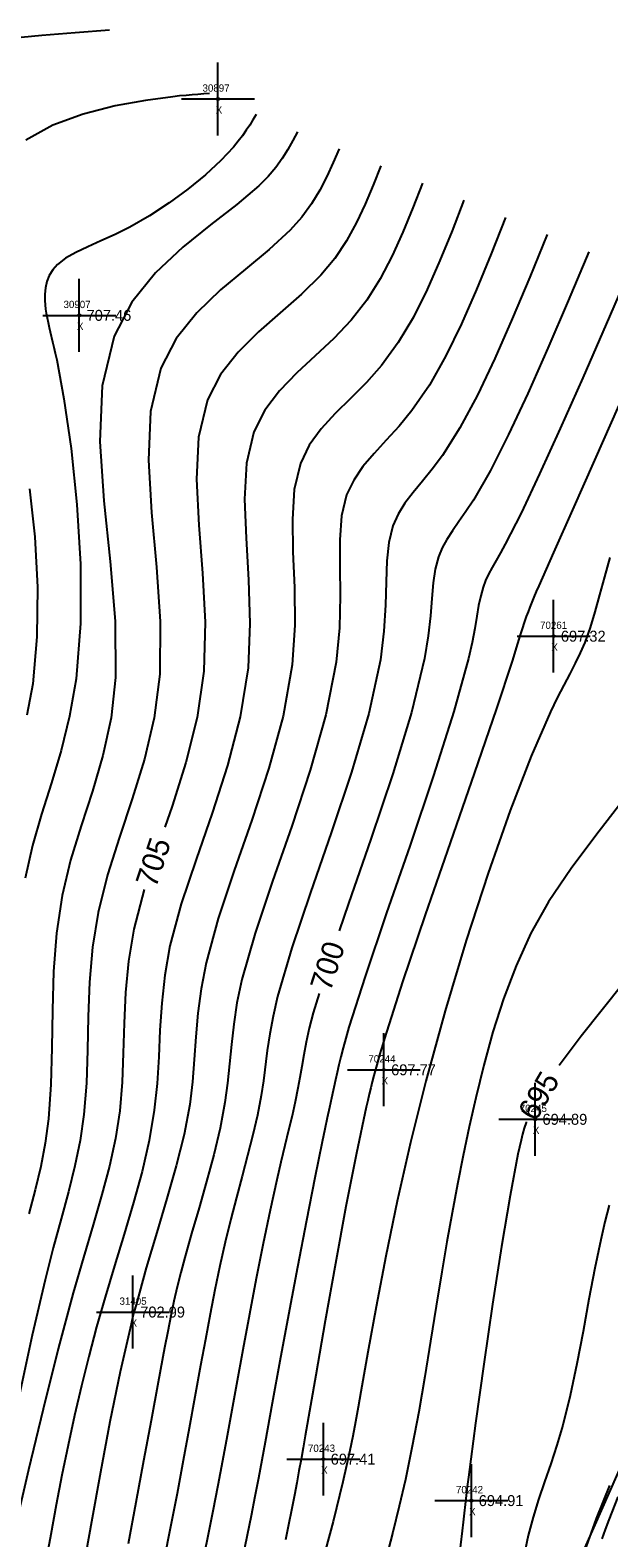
# Model space of a CAD drawing. Extents: x 1376587 to 1378239, y 1000335 to 1003031.
# Drawn here: x 1377499.1 to 1377578.4, y 1001949.7 to 1002156.4 of the extents above; entities that cross this region are included whole.
import ezdxf

# ---------------------------------------------------------------- set-up
doc = ezdxf.new("R2010")
doc.units = 0
for name, color, linetype in [('RD_DTM_Major1', 7, 'Continuous'), ('RD_DTM_Major1_Lbl', 7, 'Continuous'), ('RD_DTM_Minor1', 7, 'Continuous'), ('RD_EX_H2O', 7, 'Continuous'), ('RD_EX_Misc', 7, 'Continuous'), ('RD_EX_Misc_txCode', 7, 'Continuous'), ('RD_EX_TX_Misc_ELEV', 7, 'Continuous'), ('RD_SMD_Locator', 7, 'Continuous')]:
    doc.layers.add(name, color=color, linetype=linetype)

msp = doc.modelspace()

# ---------------------------------------------------------------- linework, layer by layer
at = {"layer": 'RD_DTM_Major1'}
for points in [[(1377509.94, 1002156.45), (1377505.22, 1002156.07), (1377500.66, 1002155.69), (1377496.42, 1002155.29)], [(1377547.14, 1002137.82), (1377546.11, 1002135.2), (1377545.02, 1002132.6), (1377543.81, 1002130.05), (1377542.43, 1002127.56), (1377540.83, 1002125.15), (1377538.94, 1002122.85), (1377536.29, 1002120.24), (1377533.36, 1002117.7), (1377530.39, 1002115.09), (1377527.59, 1002112.31), (1377525.17, 1002109.24), (1377523.37, 1002105.74), (1377522.16, 1002100.64), (1377521.89, 1002094.86), (1377522.19, 1002088.58), (1377522.71, 1002081.99), (1377523.06, 1002075.26), (1377522.89, 1002068.57), (1377521.96, 1002062.2), (1377520.43, 1002056.03), (1377518.54, 1002050.04), (1377517.55, 1002047.15)], [(1377575.66, 1002126.07), (1377572.83, 1002119.35), (1377570.04, 1002112.82), (1377567.31, 1002106.64), (1377564.68, 1002100.99), (1377562.18, 1002096.05), (1377559.85, 1002091.99), (1377558.83, 1002090.44), (1377557.87, 1002089.07), (1377556.99, 1002087.81), (1377556.22, 1002086.63), (1377555.56, 1002085.45), (1377555.05, 1002084.23), (1377554.62, 1002082.55), (1377554.35, 1002080.67), (1377554.16, 1002078.54), (1377553.95, 1002076.13), (1377553.64, 1002073.4), (1377553.14, 1002070.29), (1377551.35, 1002062.91), (1377548.78, 1002054.46), (1377545.78, 1002045.52), (1377542.72, 1002036.7), (1377541.45, 1002032.93)], [(1377627.98, 1002096.29), (1377624.43, 1002092.46), (1377620.98, 1002088.64), (1377617.74, 1002084.86), (1377614.8, 1002081.12), (1377612.27, 1002077.45), (1377610.25, 1002073.86), (1377609.17, 1002071.4), (1377608.26, 1002068.93), (1377607.39, 1002066.38), (1377606.42, 1002063.69), (1377605.23, 1002060.8), (1377603.69, 1002057.65), (1377599.18, 1002050.3), (1377593.33, 1002042.16), (1377586.83, 1002033.78), (1377580.37, 1002025.71), (1377574.64, 1002018.52), (1377571.63, 1002014.49)], [(1377514.72, 1002038.61), (1377513.3, 1002033.16), (1377512.57, 1002028.77), (1377512.16, 1002024.48), (1377511.96, 1002020.3), (1377511.84, 1002016.2), (1377511.67, 1002012.2), (1377511.34, 1002008.29), (1377510.76, 1002004.5), (1377509.93, 1002000.7), (1377508.9, 1001996.78), (1377507.71, 1001992.64), (1377506.39, 1001988.18), (1377504.98, 1001983.3), (1377502.91, 1001975.62), (1377500.83, 1001967.38), (1377498.83, 1001959.05), (1377497.02, 1001951.13), (1377495.47, 1001944.09), (1377494.82, 1001940.93)], [(1377538.69, 1002024.37), (1377537.89, 1002021.73), (1377537.35, 1002019.6), (1377536.92, 1002017.69), (1377536.58, 1002015.95), (1377536.3, 1002014.35), (1377536.05, 1002012.84), (1377535.79, 1002011.38), (1377535.41, 1002009.5), (1377534.98, 1002007.59), (1377534.51, 1002005.6), (1377534, 1002003.5), (1377533.45, 1002001.25), (1377532.88, 1001998.81), (1377531.97, 1001994.65), (1377531.03, 1001990.1), (1377530.07, 1001985.29), (1377529.13, 1001980.37), (1377528.22, 1001975.48), (1377527.35, 1001970.76), (1377526.07, 1001963.71), (1377525.44, 1001960.3), (1377524.8, 1001956.88), (1377524.13, 1001953.38), (1377523.39, 1001949.73), (1377522.32, 1001944.6)], [(1377567.11, 1002006.76), (1377567.08, 1002006.66), (1377566.83, 1002005.89), (1377566.6, 1002005.08), (1377566.38, 1002004.23), (1377566.17, 1002003.3), (1377565.96, 1002002.31), (1377564.89, 1001996.67), (1377563.71, 1001989.65), (1377562.48, 1001981.76), (1377561.27, 1001973.52), (1377560.15, 1001965.44), (1377559.18, 1001958.04), (1377559.01, 1001956.77), (1377558.86, 1001955.52), (1377558.71, 1001954.3), (1377558.57, 1001953.09), (1377558.43, 1001951.88), (1377558.29, 1001950.67), (1377557.64, 1001944.94)]]:
    msp.add_lwpolyline(points, dxfattribs=at)
at = {"layer": 'RD_DTM_Minor1'}
for points in [[(1377523.64, 1002147.76), (1377522.87, 1002147.7), (1377522.08, 1002147.64), (1377521.28, 1002147.58), (1377520.44, 1002147.5), (1377519.56, 1002147.42), (1377518.62, 1002147.32), (1377514.89, 1002146.82), (1377510.7, 1002146.05), (1377506.35, 1002144.94), (1377502.17, 1002143.4), (1377498.48, 1002141.36)], [(1377530.04, 1002144.87), (1377529.61, 1002144.16), (1377529.17, 1002143.44), (1377528.69, 1002142.71), (1377528.18, 1002141.97), (1377527.61, 1002141.21), (1377526.96, 1002140.42), (1377525.21, 1002138.56), (1377523.1, 1002136.61), (1377520.71, 1002134.65), (1377518.13, 1002132.75), (1377515.45, 1002131), (1377512.75, 1002129.45), (1377510.72, 1002128.44), (1377508.77, 1002127.56), (1377506.96, 1002126.75), (1377505.33, 1002125.97), (1377503.93, 1002125.17), (1377502.82, 1002124.31), (1377502.16, 1002123.58), (1377501.69, 1002122.79), (1377501.36, 1002121.97), (1377501.17, 1002121.11), (1377501.09, 1002120.24), (1377501.09, 1002119.36), (1377501.12, 1002118.79), (1377501.18, 1002118.21), (1377501.27, 1002117.62), (1377501.38, 1002117), (1377501.52, 1002116.35), (1377501.67, 1002115.66), (1377501.82, 1002115.06), (1377502.15, 1002113.72), (1377502.32, 1002112.96), (1377502.51, 1002112.15), (1377502.71, 1002111.25), (1377503.7, 1002105.88), (1377504.67, 1002099.1), (1377505.47, 1002091.39), (1377505.95, 1002083.23), (1377505.97, 1002075.1), (1377505.38, 1002067.49), (1377504.48, 1002062.38), (1377503.3, 1002057.69), (1377501.97, 1002053.26), (1377500.61, 1002048.96), (1377499.37, 1002044.64), (1377498.38, 1002040.16)], [(1377535.74, 1002142.52), (1377535.09, 1002141.3), (1377534.4, 1002140.09), (1377533.63, 1002138.86), (1377532.74, 1002137.62), (1377531.69, 1002136.36), (1377530.43, 1002135.08), (1377527.39, 1002132.52), (1377523.8, 1002129.75), (1377519.98, 1002126.67), (1377516.27, 1002123.17), (1377513.03, 1002119.15), (1377510.58, 1002114.51), (1377508.95, 1002107.69), (1377508.64, 1002100.05), (1377509.16, 1002091.9), (1377510.02, 1002083.58), (1377510.72, 1002075.4), (1377510.79, 1002067.7), (1377510.16, 1002062.16), (1377509.03, 1002056.99), (1377507.6, 1002052.09), (1377506.06, 1002047.34), (1377504.61, 1002042.62), (1377503.44, 1002037.81), (1377502.67, 1002032.65), (1377502.28, 1002027.37), (1377502.12, 1002022.08), (1377502.04, 1002016.89), (1377501.91, 1002011.89), (1377501.59, 1002007.19), (1377501.14, 1002003.85), (1377500.52, 1002000.64), (1377499.76, 1001997.45), (1377498.9, 1001994.17)], [(1377541.44, 1002140.17), (1377540.63, 1002138.28), (1377539.76, 1002136.39), (1377538.79, 1002134.51), (1377537.67, 1002132.65), (1377536.33, 1002130.81), (1377534.73, 1002129), (1377531.86, 1002126.37), (1377528.59, 1002123.68), (1377525.18, 1002120.83), (1377521.93, 1002117.7), (1377519.1, 1002114.17), (1377516.98, 1002110.12), (1377515.56, 1002104.18), (1377515.28, 1002097.49), (1377515.69, 1002090.29), (1377516.37, 1002082.83), (1377516.9, 1002075.36), (1377516.84, 1002068.14), (1377516.06, 1002062.16), (1377514.73, 1002056.49), (1377513.07, 1002051.06), (1377511.31, 1002045.79), (1377509.67, 1002040.62), (1377508.37, 1002035.48), (1377507.61, 1002030.7), (1377507.21, 1002025.92), (1377507.02, 1002021.19), (1377506.92, 1002016.57), (1377506.77, 1002012.08), (1377506.44, 1002007.78), (1377505.91, 1002004.22), (1377505.19, 1002000.72), (1377504.31, 1001997.16), (1377503.31, 1001993.45), (1377502.22, 1001989.47), (1377501.1, 1001985.1), (1377499.34, 1001977.49), (1377497.57, 1001969.18)], [(1377552.85, 1002135.47), (1377551.54, 1002132.09), (1377550.18, 1002128.75), (1377548.71, 1002125.49), (1377547.08, 1002122.37), (1377545.23, 1002119.41), (1377543.11, 1002116.66), (1377540.72, 1002114.16), (1377538.17, 1002111.79), (1377535.63, 1002109.45), (1377533.27, 1002107.01), (1377531.26, 1002104.36), (1377529.75, 1002101.39), (1377528.73, 1002097.06), (1377528.47, 1002092.16), (1377528.67, 1002086.78), (1377529.02, 1002081.06), (1377529.21, 1002075.09), (1377528.94, 1002069.01), (1377527.86, 1002062.29), (1377526.12, 1002055.64), (1377524.01, 1002049.1), (1377521.81, 1002042.75), (1377519.79, 1002036.66), (1377518.24, 1002030.89), (1377517.53, 1002026.89), (1377517.11, 1002023.05), (1377516.86, 1002019.32), (1377516.69, 1002015.67), (1377516.46, 1002012.03), (1377516.09, 1002008.37), (1377515.38, 1002004.21), (1377514.41, 1001999.97), (1377513.25, 1001995.68), (1377511.97, 1001991.37), (1377510.64, 1001987.04), (1377509.34, 1001982.73), (1377508.18, 1001978.66), (1377507.1, 1001974.6), (1377506.09, 1001970.55), (1377505.15, 1001966.49), (1377504.26, 1001962.42), (1377503.42, 1001958.31), (1377502.63, 1001954.23), (1377501.88, 1001950.19), (1377501.16, 1001946.26)], [(1377558.55, 1002133.12), (1377556.93, 1002128.94), (1377555.26, 1002124.84), (1377553.51, 1002120.87), (1377551.62, 1002117.11), (1377549.55, 1002113.62), (1377547.27, 1002110.47), (1377545.17, 1002108.13), (1377543.02, 1002105.97), (1377540.91, 1002103.89), (1377538.98, 1002101.78), (1377537.34, 1002099.53), (1377536.12, 1002097.05), (1377535.27, 1002093.47), (1377535.02, 1002089.4), (1377535.11, 1002084.9), (1377535.31, 1002080.03), (1377535.35, 1002074.85), (1377534.99, 1002069.41), (1377533.74, 1002062.4), (1377531.8, 1002055.26), (1377529.47, 1002048.14), (1377527.05, 1002041.21), (1377524.85, 1002034.63), (1377523.18, 1002028.57), (1377522.5, 1002024.99), (1377522.07, 1002021.64), (1377521.79, 1002018.43), (1377521.57, 1002015.32), (1377521.33, 1002012.25), (1377520.95, 1002009.14), (1377520.17, 1002005.02), (1377519.1, 1002000.73), (1377517.83, 1001996.27), (1377516.43, 1001991.61), (1377514.99, 1001986.76), (1377513.58, 1001981.69), (1377513.35, 1001980.8), (1377513.12, 1001979.91), (1377512.9, 1001979), (1377511.4, 1001972.47), (1377510.01, 1001965.62), (1377508.71, 1001958.71), (1377507.49, 1001951.94), (1377506.34, 1001945.57)], [(1377564.25, 1002130.77), (1377562.27, 1002125.77), (1377560.27, 1002120.88), (1377558.21, 1002116.18), (1377556.06, 1002111.78), (1377553.81, 1002107.78), (1377551.42, 1002104.28), (1377549.67, 1002102.15), (1377547.91, 1002100.23), (1377546.23, 1002098.42), (1377544.71, 1002096.63), (1377543.44, 1002094.76), (1377542.47, 1002092.74), (1377541.78, 1002089.84), (1377541.53, 1002086.56), (1377541.52, 1002082.9), (1377541.56, 1002078.88), (1377541.47, 1002074.51), (1377541.04, 1002069.8), (1377539.63, 1002062.59), (1377537.48, 1002054.99), (1377534.93, 1002047.29), (1377532.29, 1002039.75), (1377529.9, 1002032.65), (1377528.09, 1002026.26), (1377527.43, 1002023.08), (1377526.98, 1002020.14), (1377526.66, 1002017.38), (1377526.4, 1002014.71), (1377526.13, 1002012.08), (1377525.77, 1002009.42), (1377525.11, 1002005.89), (1377524.24, 1002002.26), (1377523.26, 1001998.6), (1377522.22, 1001994.98), (1377521.2, 1001991.47), (1377520.26, 1001988.15), (1377519.73, 1001986.12), (1377519.24, 1001984.15), (1377518.79, 1001982.18), (1377518.36, 1001980.16), (1377517.93, 1001978.03), (1377517.49, 1001975.76), (1377516.61, 1001971.05), (1377515.65, 1001965.82), (1377514.63, 1001960.26), (1377513.57, 1001954.55), (1377512.49, 1001948.88)], [(1377569.95, 1002128.42), (1377567.57, 1002122.57), (1377565.19, 1002116.87), (1377562.8, 1002111.43), (1377560.41, 1002106.4), (1377558.01, 1002101.92), (1377555.61, 1002098.11), (1377554.21, 1002096.25), (1377552.86, 1002094.59), (1377551.59, 1002093.05), (1377550.46, 1002091.57), (1377549.52, 1002090.06), (1377548.79, 1002088.46), (1377548.24, 1002086.2), (1377547.98, 1002083.66), (1377547.88, 1002080.79), (1377547.79, 1002077.59), (1377547.57, 1002074.04), (1377547.09, 1002070.1), (1377545.5, 1002062.75), (1377543.14, 1002054.71), (1377540.36, 1002046.39), (1377537.51, 1002038.22), (1377534.94, 1002030.6), (1377533, 1002023.95), (1377532.38, 1002021.26), (1377531.93, 1002018.81), (1377531.59, 1002016.56), (1377531.05, 1002012.39), (1377530.74, 1002010.36), (1377530.23, 1002007.69), (1377529.6, 1002004.96), (1377528.89, 1002002.16), (1377528.12, 1001999.31), (1377527.34, 1001996.39), (1377526.57, 1001993.41), (1377525.81, 1001990.26), (1377525.09, 1001987.04), (1377524.41, 1001983.74), (1377523.75, 1001980.37), (1377523.09, 1001976.91), (1377522.44, 1001973.36), (1377520.88, 1001964.76), (1377520.06, 1001960.31), (1377519.21, 1001955.79), (1377518.33, 1001951.21), (1377517.4, 1001946.61)], [(1377581.36, 1002123.72), (1377578.06, 1002116.13), (1377574.84, 1002108.77), (1377571.77, 1002101.85), (1377568.92, 1002095.6), (1377566.38, 1002090.24), (1377564.21, 1002085.99), (1377563.56, 1002084.8), (1377562.96, 1002083.74), (1377562.42, 1002082.77), (1377561.94, 1002081.86), (1377561.53, 1002080.97), (1377561.19, 1002080.07), (1377560.85, 1002078.88), (1377560.57, 1002077.57), (1377560.32, 1002076.1), (1377560.03, 1002074.42), (1377559.66, 1002072.5), (1377559.18, 1002070.28), (1377557.17, 1002063.02), (1377554.38, 1002054.23), (1377551.16, 1002044.72), (1377547.91, 1002035.27), (1377544.99, 1002026.68), (1377542.78, 1002019.75), (1377542.35, 1002018.24), (1377541.99, 1002016.89), (1377541.68, 1002015.67), (1377541.41, 1002014.56), (1377541.18, 1002013.51), (1377540.95, 1002012.52), (1377540.4, 1002010.01), (1377540.11, 1002008.71), (1377539.8, 1002007.31), (1377539.47, 1002005.77), (1377539.11, 1002004.04), (1377538.12, 1001999.1), (1377536.97, 1001993.24), (1377535.74, 1001986.84), (1377534.5, 1001980.28), (1377533.32, 1001973.94), (1377532.26, 1001968.19), (1377531.29, 1001962.84), (1377530.83, 1001960.37), (1377530.37, 1001957.92), (1377529.89, 1001955.4), (1377529.36, 1001952.72), (1377528.22, 1001947.22)], [(1377579.8, 1002105.02), (1377576.44, 1002097.47), (1377573.42, 1002090.66), (1377570.85, 1002084.84), (1377568.83, 1002080.26), (1377568.48, 1002079.46), (1377568.16, 1002078.72), (1377567.87, 1002078.02), (1377567.59, 1002077.35), (1377567.34, 1002076.7), (1377567.1, 1002076.05), (1377566.81, 1002075.22), (1377566.53, 1002074.35), (1377566.24, 1002073.42), (1377565.6, 1002071.3), (1377565.21, 1002070.06), (1377562.98, 1002063.29), (1377560.01, 1002054.67), (1377556.65, 1002045.02), (1377553.24, 1002035.16), (1377550.13, 1002025.94), (1377547.64, 1002018.17), (1377547.42, 1002017.41), (1377547.2, 1002016.68), (1377546.99, 1002015.97), (1377546.8, 1002015.28), (1377546.61, 1002014.6), (1377546.43, 1002013.94), (1377546.2, 1002013.1), (1377545.99, 1002012.26), (1377545.78, 1002011.42), (1377545.57, 1002010.56), (1377545.36, 1002009.69), (1377545.16, 1002008.78), (1377543.8, 1002002.45), (1377542.37, 1001995.15), (1377540.93, 1001987.33), (1377539.52, 1001979.47), (1377538.22, 1001972.02), (1377536.78, 1001963.72), (1377536.49, 1001962.08), (1377536.21, 1001960.48), (1377535.93, 1001958.9), (1377535.63, 1001957.28), (1377535.31, 1001955.59), (1377534.09, 1001949.47)], [(1377498.98, 1002093.57), (1377499.69, 1002086.97), (1377500.05, 1002080.08), (1377499.99, 1002073.25), (1377499.41, 1002066.84), (1377498.62, 1002062.5)], [(1377578.54, 1002084.16), (1377577.81, 1002081.5), (1377577.15, 1002079.01), (1377576.52, 1002076.69), (1377575.86, 1002074.52), (1377575.12, 1002072.48), (1377574.5, 1002071.06), (1377573.81, 1002069.65), (1377573.06, 1002068.19), (1377572.24, 1002066.64), (1377571.36, 1002064.92), (1377570.42, 1002063), (1377567.77, 1002056.92), (1377564.88, 1002049.43), (1377561.87, 1002040.88), (1377558.85, 1002031.61), (1377555.96, 1002021.99), (1377553.31, 1002012.35), (1377551.22, 1002003.94), (1377549.4, 1001995.9), (1377547.84, 1001988.35), (1377546.5, 1001981.41), (1377545.36, 1001975.16), (1377544.4, 1001969.74), (1377544.03, 1001967.62), (1377543.67, 1001965.62), (1377543.3, 1001963.66), (1377542.9, 1001961.68), (1377542.46, 1001959.62), (1377541.95, 1001957.4), (1377540.6, 1001951.98), (1377538.99, 1001945.89)], [(1377580.21, 1002050.62), (1377576.65, 1002046.03), (1377573.24, 1002041.52), (1377570.16, 1002036.95), (1377567.74, 1002032.62), (1377565.7, 1002028.17), (1377563.98, 1002023.64), (1377562.53, 1002019.09), (1377561.27, 1002014.54), (1377560.17, 1002010.05), (1377559.27, 1002006.07), (1377558.44, 1002002.15), (1377557.66, 1001998.23), (1377556.92, 1001994.29), (1377556.21, 1001990.3), (1377555.52, 1001986.21), (1377554.75, 1001981.49), (1377553.98, 1001976.68), (1377553.19, 1001971.84), (1377552.35, 1001967.02), (1377551.47, 1001962.3), (1377550.53, 1001957.73), (1377549.68, 1001954.05), (1377548.8, 1001950.48), (1377547.91, 1001946.99)], [(1377578.48, 1001995.32), (1377577.89, 1001993.05), (1377577.31, 1001990.59), (1377576.49, 1001986.68), (1377575.7, 1001982.44), (1377574.89, 1001978.03), (1377574.04, 1001973.58), (1377573.13, 1001969.25), (1377572.11, 1001965.16), (1377571.3, 1001962.44), (1377570.46, 1001959.87), (1377569.62, 1001957.4), (1377568.8, 1001954.97), (1377568.04, 1001952.54), (1377567.37, 1001950.05), (1377566.72, 1001946.99)], [(1377578.5, 1001956.88), (1377576.69, 1001952.38), (1377575.07, 1001947.88)], [(1377579.65, 1001955.33), (1377578.42, 1001952.21), (1377577.92, 1001950.87), (1377577.47, 1001949.57)]]:
    msp.add_lwpolyline(points, dxfattribs=at)
at = {"layer": 'RD_EX_H2O'}
msp.add_lwpolyline([(1377371.25, 1001717.11), (1377416.25, 1001757.3), (1377475.23, 1001784.8), (1377512.74, 1001817.7), (1377552.09, 1001850.9), (1377560.52, 1001889.44), (1377574.43, 1001946.77), (1377597.9, 1001999.75), (1377634.43, 1002044.58), (1377653.84, 1002074.86)], dxfattribs=at)
at = {"layer": 'RD_EX_Misc'}
for p, q in [((1377524.82, 1002142.01), (1377524.82, 1002152.01)), ((1377519.82, 1002147.01), (1377529.82, 1002147.01)), ((1377505.8, 1002112.34), (1377505.8, 1002122.34)), ((1377500.8, 1002117.34), (1377510.8, 1002117.34)), ((1377570.85, 1002068.35), (1377570.85, 1002078.35)), ((1377565.85, 1002073.35), (1377575.85, 1002073.35)), ((1377547.57, 1002008.9), (1377547.57, 1002018.9)), ((1377542.57, 1002013.9), (1377552.57, 1002013.9)), ((1377568.33, 1002002.11), (1377568.33, 1002012.11)), ((1377563.33, 1002007.11), (1377573.33, 1002007.11)), ((1377513.16, 1001975.68), (1377513.16, 1001985.68)), ((1377508.16, 1001980.68), (1377518.16, 1001980.68)), ((1377539.28, 1001955.51), (1377539.28, 1001965.51)), ((1377534.28, 1001960.51), (1377544.28, 1001960.51)), ((1377559.58, 1001949.83), (1377559.58, 1001959.83)), ((1377554.58, 1001954.83), (1377564.58, 1001954.83))]:
    msp.add_line(p, q, dxfattribs=at)
at = {"layer": 'RD_SMD_Locator'}
for centre in [(1377524.82, 1002147.01), (1377505.8, 1002117.34), (1377570.85, 1002073.35), (1377547.57, 1002013.9), (1377568.33, 1002007.11), (1377513.16, 1001980.68), (1377539.28, 1001960.51), (1377559.58, 1001954.83)]:
    msp.add_circle(centre, 0.15, dxfattribs=at)

# ---------------------------------------------------------------- texts
at = {"layer": 'RD_DTM_Major1_Lbl'}
for s, rotation, p in [('705', 71.6814, (1377516.31, 1002038.72)), ('700', 72.1724, (1377540.24, 1002024.5)), ('695', 59.6868, (1377568.4, 1002006.7))]:
    msp.add_text(s, height=3, rotation=rotation, dxfattribs=at).set_placement(p)
at = {"layer": 'RD_EX_Misc_txCode'}
for s, p in [('30897', (1377522.7, 1002148.01)), ('X', (1377524.51, 1002145.01)), ('30907', (1377503.64, 1002118.34)), ('X', (1377505.48, 1002115.34)), ('70261', (1377568.99, 1002074.35)), ('X', (1377570.54, 1002071.35)), ('70244', (1377545.45, 1002014.9)), ('X', (1377547.26, 1002011.9)), ('70245', (1377566.21, 1002008.11)), ('X', (1377568.01, 1002005.11)), ('31405', (1377511.32, 1001981.68)), ('X', (1377512.84, 1001978.68)), ('70243', (1377537.16, 1001961.51)), ('X', (1377538.97, 1001958.51)), ('70242', (1377557.46, 1001955.83)), ('X', (1377559.26, 1001952.83))]:
    msp.add_text(s, height=1, dxfattribs=at).set_placement(p)
at = {"layer": 'RD_EX_TX_Misc_ELEV'}
for s, p in [('707.46', (1377506.8, 1002116.59)), ('697.32', (1377571.85, 1002072.6)), ('697.77', (1377548.57, 1002013.15)), ('694.89', (1377569.33, 1002006.36)), ('702.99', (1377514.16, 1001979.93)), ('697.41', (1377540.28, 1001959.76)), ('694.91', (1377560.58, 1001954.08))]:
    msp.add_text(s, height=1.5, dxfattribs=at).set_placement(p)

doc.saveas('drawing.dxf')
